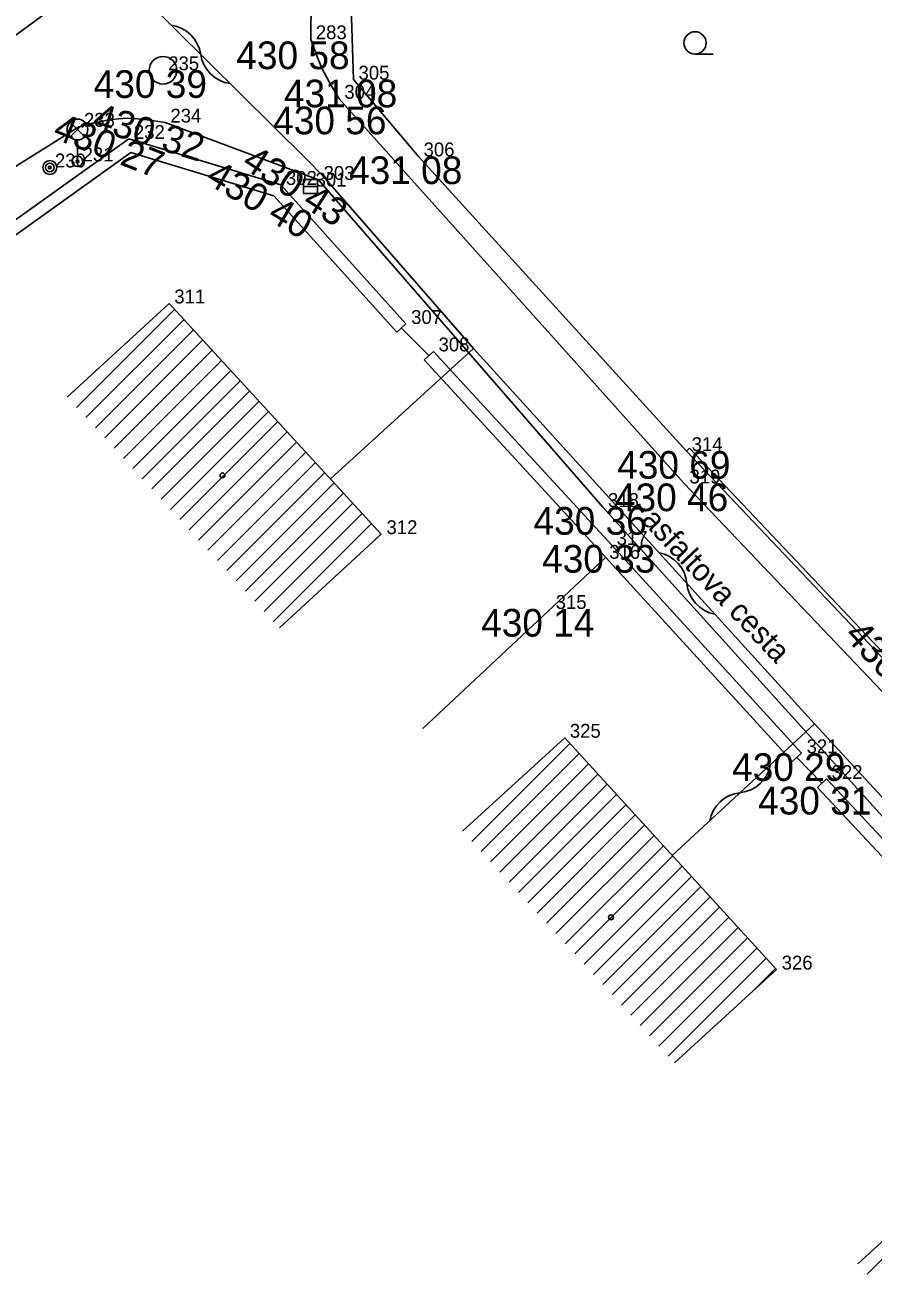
# Model space of a CAD drawing. Extents: x -559180 to -551373, y -1076947 to -1072071.
# Drawn here: x -554201.99 to -554171.37, y -1073689.7 to -1073644.61 of the extents above; entities that cross this region are included whole.
import ezdxf

# ---------------------------------------------------------------- set-up
doc = ezdxf.new("R2010")
doc.units = 0
for name, color, linetype in [('12_PLOTY', 7, 'Continuous'), ('13_PLOTY', 7, 'Continuous'), ('14_BUDOVY', 7, 'Continuous'), ('17_KOMUNIKACE', 7, 'Continuous'), ('18_POLOHOPIS', 7, 'Continuous'), ('1_VODA_ZN', 7, 'Continuous'), ('20_EL_ZN', 7, 'Continuous'), ('30_SDEL_ZN', 7, 'Continuous'), ('32', 7, 'Continuous'), ('3_BODY', 7, 'Continuous'), ('40_KANAL_ZN', 7, 'Continuous'), ('45_ZN_KULTURY', 7, 'Continuous'), ('47_ZN_STAV_OBJ$', 7, 'Continuous'), ('52_POPIS_UCELOVY', 7, 'Continuous'), ('6_VYSKY', 7, 'Continuous')]:
    doc.layers.add(name, color=color, linetype=linetype)

# ---------------------------------------------------------------- blocks, each defined once
blk = doc.blocks.new('POINT_DISPLAY')
blk.add_line((0, 0), (0, 0))
blk = doc.blocks.new('SLT')
at = {"layer": '30_SDEL_ZN'}
for radius in [0.25, 0.158, 0.05]:
    blk.add_circle((0, 0), radius, dxfattribs=at)
blk = doc.blocks.new('LA')
at = {"layer": '20_EL_ZN'}
for p, q in [((-0.265, 1.415), (0.265, 0.885)), ((-0.265, 0.885), (0.265, 1.415)), ((0, 0), (0, 0.775))]:
    blk.add_line(p, q, dxfattribs=at)
for centre, radius in [((0, 1.15), 0.375), ((0, 0), 0.19), ((0, 0), 0.05)]:
    blk.add_circle(centre, radius, dxfattribs=at)
blk = doc.blocks.new('SAK')
at = {"layer": '40_KANAL_ZN'}
blk.add_circle((0, 0), 0.5, dxfattribs=at)
blk = doc.blocks.new('VP')
at = {"layer": '40_KANAL_ZN'}
blk.add_line((-0.25, 0), (0.25, 0), dxfattribs=at)
blk.add_lwpolyline([(-0.25, -0.25), (0.25, -0.25), (0.25, 0.25), (-0.25, 0.25)], close=True, dxfattribs=at)
blk = doc.blocks.new('ZAHRAD')
at = {"layer": '45_ZN_KULTURY'}
blk.add_line((0, 0), (0.65, 0.003), dxfattribs=at)
blk.add_circle((0, 0.403), 0.403, dxfattribs=at)
blk = doc.blocks.new('BZ')
at = {"layer": '47_ZN_STAV_OBJ$'}
blk.add_circle((0, 0), 0.0875, dxfattribs=at)
blk = doc.blocks.new('SDEP')
at = {"layer": '30_SDEL_ZN'}
for centre, radius, start, end in [((0.75, -1.001), 1.251, 53.1529, 126.8469), ((2.25, 1), 1.25, 233.13, 306.8698)]:
    blk.add_arc(centre, radius, start, end, dxfattribs=at)

msp = doc.modelspace()

# ---------------------------------------------------------------- linework, layer by layer
at = {"layer": '12_PLOTY'}
for p, q in [((-554190.13, -1073646.58), (-554190.24, -1073643.02)), ((-554187.78, -1073649.35), (-554190.13, -1073646.58)), ((-554223.18, -1073666.51), (-554198.24, -1073648.72)), ((-554198.24, -1073648.72), (-554192.75, -1073650.38)), ((-554222.489, -1073666.57), (-554198.158, -1073649.214)), ((-554198.158, -1073649.214), (-554193.001, -1073650.773)), ((-554178.1, -1073659.99), (-554187.78, -1073649.35)), ((-554192.75, -1073650.38), (-554188.23, -1073655.4)), ((-554193.001, -1073650.773), (-554188.564, -1073655.701)), ((-554188.564, -1073655.701), (-554188.23, -1073655.4)), ((-554188.397, -1073655.55), (-554187.406, -1073656.542)), ((-554187.24, -1073656.39), (-554187.571, -1073656.694)), ((-554187.571, -1073656.694), (-554181.141, -1073663.684)), ((-554187.24, -1073656.39), (-554180.81, -1073663.38)), ((-554177.991, -1073659.886), (-554178.1, -1073659.99)), ((-554170.749, -1073667.538), (-554177.991, -1073659.886)), ((-554170.86, -1073667.64), (-554178.1, -1073659.99)), ((-554180.81, -1073663.38), (-554173.95, -1073670.9)), ((-554181.017, -1073663.821), (-554187.619, -1073670.012)), ((-554181.142, -1073663.683), (-554174.282, -1073671.203)), ((-554174.282, -1073671.203), (-554173.95, -1073670.9)), ((-554174.116, -1073671.052), (-554173.214, -1073671.984)), ((-554173.05, -1073671.83), (-554173.378, -1073672.137)), ((-554173.05, -1073671.83), (-554166.25, -1073679.09)), ((-554173.378, -1073672.137), (-554166.578, -1073679.397))]:
    msp.add_line(p, q, dxfattribs=at)
at = {"layer": '13_PLOTY'}
for p, q in [((-554199.06, -1073642.28), (-554191.833, -1073649.441)), ((-554191.833, -1073649.441), (-554191.22, -1073650.07)), ((-554191.22, -1073650.07), (-554185.79, -1073656.29)), ((-554185.79, -1073656.29), (-554173.48, -1073669.84)), ((-554173.48, -1073669.84), (-554166.14, -1073677.81))]:
    msp.add_line(p, q, dxfattribs=at)
at = {"layer": '14_BUDOVY'}
for p, q in [((-554200.46, -1073658.044), (-554196.78, -1073654.66)), ((-554196.78, -1073654.66), (-554189.12, -1073662.99)), ((-554192.8, -1073666.374), (-554189.12, -1073662.99)), ((-554186.191, -1073673.713), (-554182.5, -1073670.34)), ((-554182.5, -1073670.34), (-554174.85, -1073678.71)), ((-554178.541, -1073682.083), (-554174.85, -1073678.71)), ((-554171.92, -1073689.334), (-554168.23, -1073685.96))]:
    msp.add_line(p, q, dxfattribs=at)
at = {"layer": '17_KOMUNIKACE'}
for p, q in [((-554189.25, -1073635.32), (-554211.87, -1073652.03)), ((-554190.64, -1073647.27), (-554178.18, -1073661.16)), ((-554196.92, -1073648.13), (-554191.39, -1073650.2)), ((-554218, -1073659.52), (-554200.04, -1073648.28)), ((-554191.39, -1073650.2), (-554181.12, -1073662.01)), ((-554178.18, -1073661.16), (-554162.73, -1073677.43)), ((-554181.12, -1073662.01), (-554165.9, -1073678.86))]:
    msp.add_line(p, q, dxfattribs=at)
for points in [[(-554190.5, -1073641.03), (-554190.961, -1073641.803), (-554191.372, -1073642.726), (-554191.469, -1073643.075), (-554191.624, -1073643.935), (-554191.67, -1073644.493), (-554191.67, -1073645.12)], [(-554191.67, -1073645.12), (-554191.469, -1073645.66), (-554191.263, -1073646.168), (-554191.007, -1073646.656), (-554190.64, -1073647.27)], [(-554200.04, -1073648.28), (-554199.483, -1073648.141), (-554199.022, -1073648.048), (-554198.609, -1073647.99), (-554198.281, -1073647.968), (-554197.91, -1073647.99), (-554197.575, -1073648.028), (-554196.92, -1073648.13)]]:
    msp.add_lwpolyline(points, dxfattribs=at)
at = {"layer": '18_POLOHOPIS'}
for p, q in [((-554190.953, -1073660.996), (-554185.79, -1073656.29)), ((-554173.48, -1073669.84), (-554178.614, -1073674.592))]:
    msp.add_line(p, q, dxfattribs=at)
at = {"layer": '32'}
for p, q in [((-554200.121, -1073658.412), (-554196.583, -1073654.874)), ((-554199.783, -1073658.781), (-554196.244, -1073655.243)), ((-554199.444, -1073659.149), (-554195.906, -1073655.611)), ((-554199.105, -1073659.517), (-554195.567, -1073655.979)), ((-554198.766, -1073659.886), (-554195.228, -1073656.348)), ((-554198.428, -1073660.254), (-554194.889, -1073656.716)), ((-554198.089, -1073660.623), (-554194.551, -1073657.084)), ((-554197.75, -1073660.991), (-554194.212, -1073657.453)), ((-554197.411, -1073661.359), (-554193.873, -1073657.821)), ((-554197.073, -1073661.728), (-554193.534, -1073658.189)), ((-554196.734, -1073662.096), (-554193.196, -1073658.558)), ((-554196.395, -1073662.464), (-554192.857, -1073658.926)), ((-554196.056, -1073662.833), (-554192.518, -1073659.295)), ((-554195.718, -1073663.201), (-554192.179, -1073659.663)), ((-554195.379, -1073663.57), (-554191.841, -1073660.031)), ((-554195.04, -1073663.938), (-554191.502, -1073660.4)), ((-554194.701, -1073664.306), (-554191.163, -1073660.768)), ((-554194.363, -1073664.675), (-554190.824, -1073661.136)), ((-554194.024, -1073665.043), (-554190.486, -1073661.505)), ((-554193.685, -1073665.411), (-554190.147, -1073661.873)), ((-554193.346, -1073665.78), (-554189.808, -1073662.242)), ((-554193.008, -1073666.148), (-554189.47, -1073662.61)), ((-554189.4, -1073663.248), (-554189.131, -1073662.978)), ((-554185.853, -1073674.082), (-554182.314, -1073670.543)), ((-554185.516, -1073674.452), (-554181.977, -1073670.913)), ((-554185.178, -1073674.821), (-554181.639, -1073671.282)), ((-554184.84, -1073675.191), (-554181.301, -1073671.652)), ((-554184.503, -1073675.56), (-554180.964, -1073672.021)), ((-554184.165, -1073675.93), (-554180.626, -1073672.391)), ((-554183.827, -1073676.299), (-554180.288, -1073672.76)), ((-554183.49, -1073676.669), (-554179.951, -1073673.129)), ((-554183.152, -1073677.038), (-554179.613, -1073673.499)), ((-554182.814, -1073677.407), (-554179.275, -1073673.868)), ((-554182.477, -1073677.777), (-554178.938, -1073674.238)), ((-554182.139, -1073678.146), (-554178.6, -1073674.607)), ((-554181.801, -1073678.516), (-554178.262, -1073674.977)), ((-554181.464, -1073678.885), (-554177.925, -1073675.346)), ((-554181.126, -1073679.255), (-554177.587, -1073675.716)), ((-554180.788, -1073679.624), (-554177.249, -1073676.085)), ((-554180.451, -1073679.994), (-554176.912, -1073676.454)), ((-554180.113, -1073680.363), (-554176.574, -1073676.824)), ((-554179.775, -1073680.732), (-554176.236, -1073677.193)), ((-554179.438, -1073681.102), (-554175.899, -1073677.563)), ((-554179.1, -1073681.471), (-554175.561, -1073677.932)), ((-554178.762, -1073681.841), (-554175.223, -1073678.302)), ((-554175.715, -1073679.501), (-554174.886, -1073678.671)), ((-554171.582, -1073689.703), (-554168.043, -1073686.164))]:
    msp.add_line(p, q, dxfattribs=at)

# ---------------------------------------------------------------- block references
at = {"layer": '1_VODA_ZN'}
for p in [(-554191.733, -1073645.275), (-554191.67, -1073645.12), (-554197, -1073646.24), (-554190.13, -1073646.58), (-554190.64, -1073647.27), (-554196.92, -1073648.13), (-554200.04, -1073648.28), (-554198.24, -1073648.72), (-554200.09, -1073649.53), (-554187.78, -1073649.35), (-554201.09, -1073649.75), (-554192.75, -1073650.38), (-554191.68, -1073650.44), (-554191.39, -1073650.2), (-554196.78, -1073654.66), (-554188.23, -1073655.4), (-554187.24, -1073656.39), (-554178.1, -1073659.99), (-554178.18, -1073661.16), (-554181.12, -1073662.01), (-554189.12, -1073662.99), (-554180.81, -1073663.38), (-554181.08, -1073663.88), (-554183.01, -1073665.69), (-554182.5, -1073670.34), (-554173.95, -1073670.9), (-554173.05, -1073671.83), (-554174.85, -1073678.71)]:
    msp.add_blockref('POINT_DISPLAY', p, dxfattribs=at)
at = {"layer": '20_EL_ZN'}
msp.add_blockref('LA', (-554200.09, -1073649.53), dxfattribs=at)
at = {"layer": '30_SDEL_ZN'}
for p, xscale, yscale, rotation in [((-554196.707, -1073644.612), 1.000002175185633, 1.0000021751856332, -44.73719707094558), ((-554179.093, -1073663.661), 0.9999998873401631, 0.9999998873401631, -47.74510174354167), ((-554177.265, -1073673.343), 0.9999998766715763, 0.9999998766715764, 42.787040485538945)]:
    msp.add_blockref('SDEP', p, dxfattribs=dict(at, xscale=xscale, yscale=yscale, rotation=rotation))
msp.add_blockref('SLT', (-554201.09, -1073649.75), dxfattribs=at)
at = {"layer": '32'}
for p in [(-554200.46, -1073658.044), (-554186.191, -1073673.713), (-554171.92, -1073689.334)]:
    msp.add_blockref('POINT_DISPLAY', p, dxfattribs=at)
at = {"layer": '40_KANAL_ZN'}
for name, p in [('SAK', (-554197, -1073646.24)), ('VP', (-554191.68, -1073650.44))]:
    msp.add_blockref(name, p, dxfattribs=at)
at = {"layer": '45_ZN_KULTURY'}
msp.add_blockref('ZAHRAD', (-554177.793, -1073645.657), dxfattribs=at)
at = {"layer": '47_ZN_STAV_OBJ$'}
for p in [(-554194.854, -1073660.868), (-554180.829, -1073676.824)]:
    msp.add_blockref('BZ', p, dxfattribs=at)

# ---------------------------------------------------------------- texts
at = {"layer": '3_BODY'}
for s, p in [(' 283', (-554191.67, -1073645.12)), (' 235', (-554197, -1073646.24)), (' 305', (-554190.13, -1073646.58)), (' 304', (-554190.64, -1073647.27)), (' 233', (-554200.04, -1073648.28)), (' 234', (-554196.92, -1073648.13)), (' 232', (-554198.24, -1073648.72)), (' 231', (-554200.09, -1073649.53)), (' 306', (-554187.78, -1073649.35)), (' 230', (-554201.09, -1073649.75)), (' 302', (-554192.75, -1073650.38)), (' 301', (-554191.68, -1073650.44)), (' 303', (-554191.39, -1073650.2)), (' 311', (-554196.78, -1073654.66)), (' 307', (-554188.23, -1073655.4)), (' 308', (-554187.24, -1073656.39)), (' 314', (-554178.1, -1073659.99)), (' 319', (-554178.18, -1073661.16)), (' 318', (-554181.12, -1073662.01)), (' 312', (-554189.12, -1073662.99)), (' 317', (-554180.81, -1073663.38)), (' 316', (-554181.08, -1073663.88)), (' 315', (-554183.01, -1073665.69)), (' 325', (-554182.5, -1073670.34)), (' 321', (-554173.95, -1073670.9)), (' 322', (-554173.05, -1073671.83)), (' 326', (-554174.85, -1073678.71))]:
    msp.add_text(s, height=0.5, dxfattribs=at).set_placement(p)
at = {"layer": '52_POPIS_UCELOVY'}
msp.add_text('asfaltova cesta', height=0.8, rotation=313.4407, dxfattribs=at).set_placement((-554179.766, -1073662.51))
at = {"layer": '6_VYSKY'}
for s, p in [('430 58', (-554194.356, -1073646.201)), ('430 39', (-554199.505, -1073647.24)), ('431 08', (-554192.635, -1073647.58)), ('430 56', (-554193.024, -1073648.553)), ('431 08', (-554190.285, -1073650.35)), ('430 69', (-554180.605, -1073660.99)), ('430 46', (-554180.685, -1073662.16)), ('430 36', (-554183.625, -1073663.01)), ('430 33', (-554183.315, -1073664.38)), ('430 14', (-554185.515, -1073666.69)), ('430 29', (-554176.455, -1073671.9)), ('430 31', (-554175.515, -1073673.112))]:
    msp.add_text(s, height=1, dxfattribs=at).set_placement(p)
for s, rotation, p in [('430 32', 343.0986, (-554199.608, -1073648.359)), ('430 27', 338.6556, (-554201.029, -1073648.681)), ('430 43', 327.3533, (-554194.21, -1073649.724)), ('430 40', 329.3061, (-554195.514, -1073650.287)), ('430 43', 312.6857, (-554172.445, -1073666.67))]:
    msp.add_text(s, height=1, rotation=rotation, dxfattribs=at).set_placement(p)

doc.saveas('drawing.dxf')
